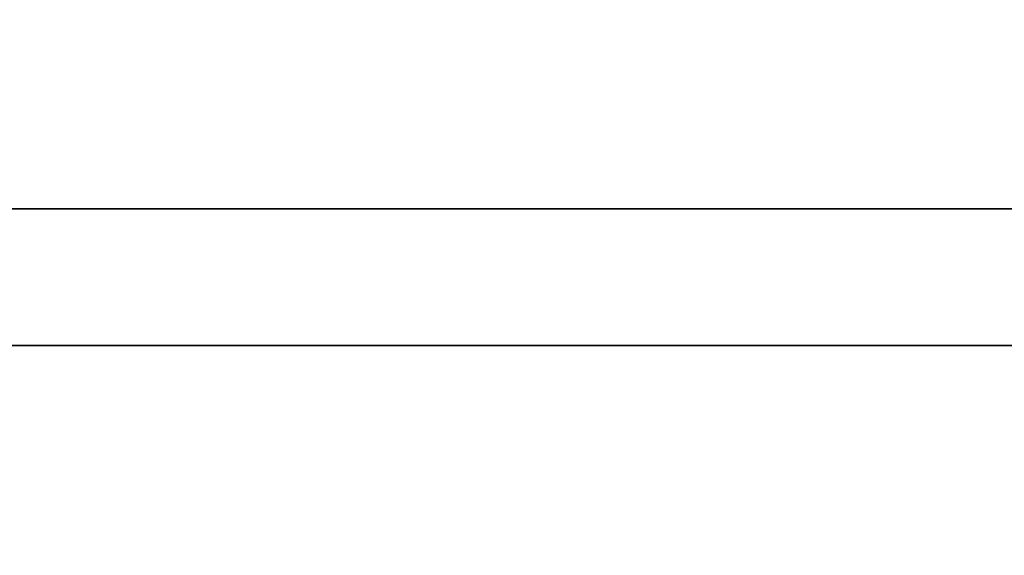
# Model space of a CAD drawing. Header units: centimetres. Extents: x -3.6 to 3.6, y -2.3 to 5.7.
# Tile 450 of 656: x -0.6585 to -0.6315, y -1.0407 to -1.0261. Entities that reach past the tile are written whole.
import ezdxf

# ---------------------------------------------------------------- set-up
doc = ezdxf.new("R2010")
doc.units = ezdxf.units.CM
doc.layers.add('Default', color=7, linetype='Continuous', true_color=0x000000)

# ---------------------------------------------------------------- blocks, each defined once
blk = doc.blocks.new('1239X20')
at = {"layer": 'Default'}
for points in [[(-6.98209, 11.63085, -12.13468), (-6.5899, 11.03232, -12.24014), (-5.82124, 9.83014, -12.4822), (-4.71, 8.01986, -12.94249), (-3.99533, 6.81769, -13.31485), (-3.64343, 6.21915, -13.5176)], [(-6.98209, 11.63085, 12.13468), (-6.58989, 11.03231, 12.24015), (-5.82123, 9.83012, 12.4822), (-4.70999, 8.01984, 12.94249), (-3.99533, 6.81768, 13.31485), (-3.64343, 6.21915, 13.5176)]]:
    blk.add_open_spline(points, degree=3, dxfattribs=at)
blk = doc.blocks.new('1838121314')
at = {"layer": 'Default', "extrusion": (0, 1, 0)}
for centre, radius, start, end in [((0, 0, 12.0875), 6.975, 267.178989, 87.178989), ((0, 0, 12.05), 11.225, 266.985339, 86.985339)]:
    blk.add_arc(centre, radius, start, end, dxfattribs=at)
blk = doc.blocks.new('R1784XM_ASM22')
at = {"layer": 'Default'}
for name, p in [('1239X20', (0, 0)), ('1838121314', (0, -2.4))]:
    blk.add_blockref(name, p, dxfattribs=at)
blk = doc.blocks.new('F3710XM_ASM')
at = {"layer": 'Default'}
blk.add_blockref('R1784XM_ASM22', (0, -20), dxfattribs=at)

msp = doc.modelspace()

# ---------------------------------------------------------------- block references
at = {"layer": 'Default', "xscale": 0.1, "yscale": 0.1, "zscale": 0.1}
msp.add_blockref('F3710XM_ASM', (0, 0), dxfattribs=at)

doc.saveas('drawing.dxf')
